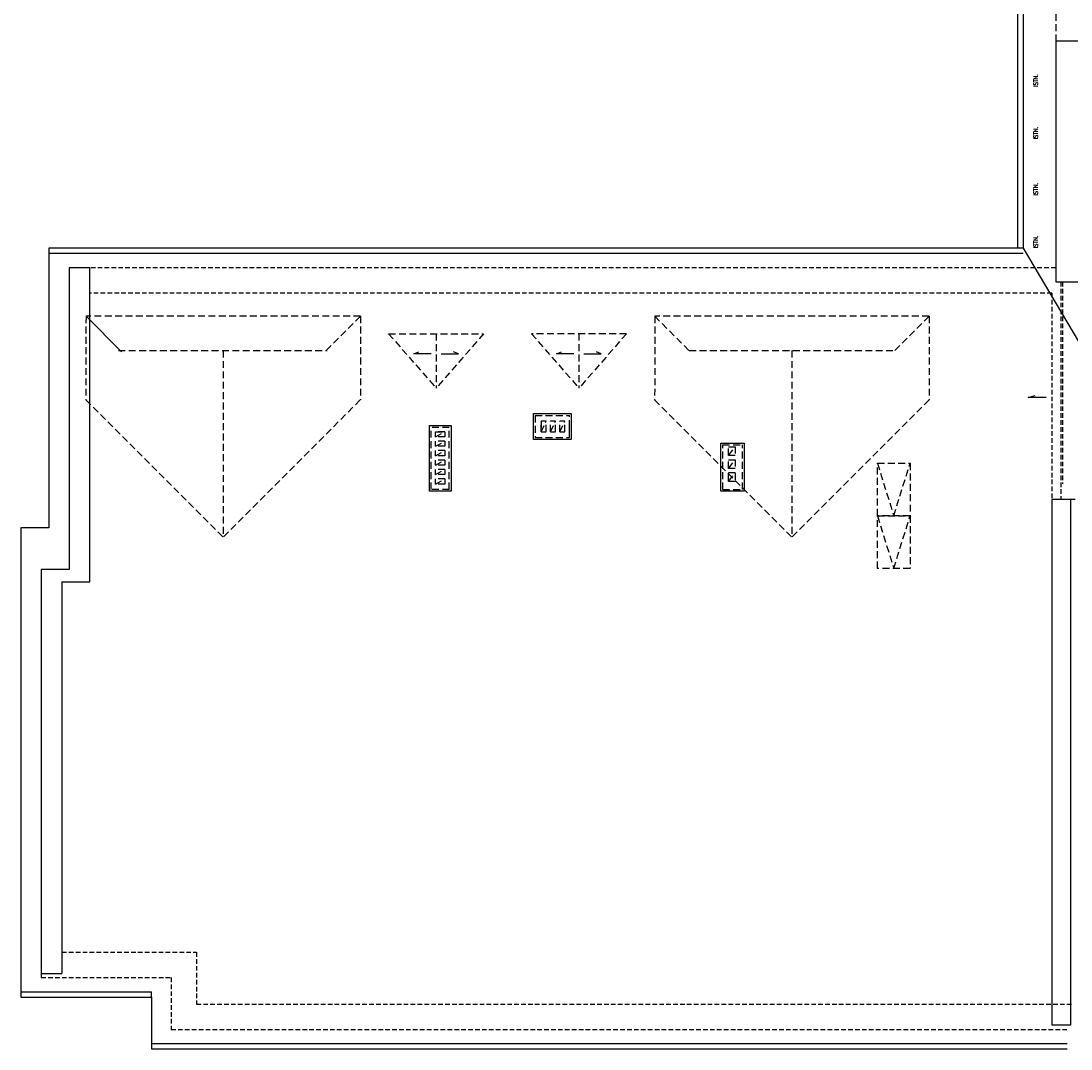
# Model space of a CAD drawing. Header units: millimetres. Extents: x 42924 to 92944, y -369470 to -179866.
# Tile 490 of 512: x 85167 to 88063, y -185873 to -183039. Entities that reach past the tile are written whole.
import ezdxf

# ---------------------------------------------------------------- set-up
doc = ezdxf.new("R2010")
doc.units = ezdxf.units.MM
doc.linetypes.add('HIDDEN', pattern=[9.525, 6.35, -3.175])
for name, color, linetype in [('!! 0_ Istn-sciany', 8, 'Continuous'), ('!! 0_ Istn-widok', 8, 'Continuous'), ('!! 0_ Opis', 8, 'Continuous'), ('!! 0_Istn-cienka', 8, 'Continuous')]:
    doc.layers.add(name, color=color, linetype=linetype)
doc.styles.add('ARCHETYP', font='romans.shx', dxfattribs={"height": 15})

msp = doc.modelspace()

# ---------------------------------------------------------------- linework, layer by layer
at = {"layer": '!! 0_ Istn-sciany'}
for points in [[(88205.25438, -181939.99464), (88206.10722, -182195.84797), (88020.25413, -182195.84797), (88020.25413, -182858.84797), (88205.25413, -182858.84797), (88205.25413, -183094.84797), (88020.25413, -183094.84797), (88020.25413, -183758.84797)], [(85300.25413, -183719.52488), (85300.25413, -184551.84797), (85223.25413, -184551.84797), (85223.25413, -185664.84797), (85280.25413, -185664.84797)], [(85280.25413, -184585.84797), (85357.25413, -184585.84797), (85357.25413, -183719.52488)], [(85357.25413, -183719.52488), (85300.25413, -183719.52488)], [(88020.25413, -183758.84797), (88325.25413, -183758.84797)], [(88009.25413, -184358.84797), (88009.25413, -185807.84797)], [(88060.75315, -184358.84797), (88060.75315, -185807.84797), (88009.25413, -185807.84797)], [(88060.75315, -184358.84797), (88009.25413, -184358.84797)], [(85280.25413, -184585.84797), (85280.25413, -185664.84797)]]:
    msp.add_lwpolyline(points, dxfattribs=at)
at = {"layer": '!! 0_ Istn-widok', "linetype": 'HIDDEN', "ltscale": 3}
for p, q in [((86103.0767, -183853.12679), (85346.49058, -183853.12679)), ((87671.28364, -183853.12679), (86914.69752, -183853.12679)), ((86180.98174, -183901.51071), (86311.98174, -184051.51071)), ((86311.98174, -183901.51071), (86311.98174, -184051.51071)), ((86442.98174, -183901.51071), (86311.98174, -184051.51071)), ((86574.79181, -183901.51071), (86705.79181, -184051.51071)), ((86705.79181, -183901.51071), (86705.79181, -184051.51071)), ((86836.79181, -183901.51071), (86705.79181, -184051.51071))]:
    msp.add_line(p, q, dxfattribs=at)
at = {"layer": '!! 0_ Istn-widok'}
for points in [[(87915.25413, -181931.84797), (87915.25413, -183665.52488)], [(87930.25413, -181931.84797), (87930.25413, -183665.52488)], [(87930.25413, -183665.52488), (85244.25413, -183665.52488), (85244.25413, -184436.75169), (85167.25413, -184436.75169), (85167.25413, -185730.17302), (85527.25413, -185730.17302), (85527.25413, -185873.17304), (88051.75413, -185873.17206)], [(87930.25413, -183665.52488), (88341.02707, -184358.88692)], [(87930.25413, -183680.52488), (85244.25413, -183680.52488)], [(85346.49058, -183853.12679), (85444.28364, -183950.91985)], [(85167.25413, -185715.17302), (85527.25413, -185715.17302)], [(85527.25413, -185730.17302), (85527.25413, -185715.17302)], [(85527.25413, -185858.17304), (88051.75413, -185858.17206)]]:
    msp.add_lwpolyline(points, dxfattribs=at)
at = {"layer": '!! 0_ Istn-widok', "linetype": 'HIDDEN', "ltscale": 3}
for points in [[(88020.25413, -181933.84797), (88020.25413, -183758.84797)], [(85346.49058, -183853.12679), (85346.28364, -184084.12679)], [(86103.0767, -183853.12679), (86008.0767, -183948.12679)], [(86103.0767, -183853.12679), (86103.0767, -184083.91985)], [(86914.69752, -183853.12679), (86914.49058, -184084.12679)], [(86914.69752, -183853.12679), (87009.69752, -183948.12679)], [(87671.28364, -183853.12679), (87576.28364, -183948.12679)], [(87671.28364, -183853.12679), (87671.28364, -184083.91985)], [(86180.98174, -183901.51071), (86442.98174, -183901.51071)], [(86836.79181, -183901.51071), (86574.79181, -183901.51071)], [(85435.78364, -183948.12679), (86011.78364, -183948.12679)], [(85724.78364, -183948.12679), (85724.78364, -184462.21292)], [(87009.69752, -183948.12679), (87576.28364, -183948.12679)], [(87292.99058, -183948.12679), (87292.99058, -184462.21292)], [(85346.28364, -184084.12679), (85724.5767, -184462.41985)], [(86102.86977, -184084.12679), (85724.5767, -184462.41985)], [(86914.49058, -184084.12679), (87292.78364, -184462.41985)], [(87671.0767, -184084.12679), (87292.78364, -184462.41985)], [(86585.25413, -184126.80814), (86679.25413, -184126.80814)], [(86585.25413, -184126.80814), (86585.25413, -184187.80814), (86679.25413, -184187.80814)], [(86679.25413, -184187.80814), (86679.25413, -184126.80814)], [(86298.25413, -184330.80814), (86298.25413, -184159.80814)], [(86348.25413, -184159.80814), (86298.25413, -184159.80814)], [(86348.25413, -184330.80814), (86348.25413, -184159.80814)], [(86615.25413, -184142.80814), (86601.25413, -184142.80814), (86601.25413, -184171.80814), (86615.25413, -184171.80814)], [(86601.25413, -184171.80814), (86601.25413, -184142.80814)], [(86601.25413, -184171.80814), (86615.25413, -184142.80814)], [(86615.25413, -184171.80814), (86615.25413, -184142.80814)], [(86641.25413, -184142.80814), (86627.25413, -184142.80814)], [(86627.25413, -184171.80814), (86627.25413, -184142.80814)], [(86627.25413, -184171.80814), (86641.25413, -184142.80814)], [(86641.25413, -184171.80814), (86641.25413, -184142.80814)], [(86667.25413, -184142.80814), (86653.25413, -184142.80814)], [(86653.25413, -184171.80814), (86653.25413, -184142.80814)], [(86653.25413, -184171.80814), (86667.25413, -184142.80814)], [(86667.25413, -184171.80814), (86667.25413, -184142.80814)], [(86679.25413, -184171.80814), (86679.25413, -184142.80814)], [(86310.25413, -184185.80814), (86310.25413, -184171.80814), (86336.25413, -184171.80814), (86336.25413, -184185.80814)], [(86336.25413, -184171.80814), (86310.25413, -184171.80814)], [(86310.25413, -184185.80814), (86336.25413, -184171.80814)], [(86336.25413, -184185.80814), (86310.25413, -184185.80814)], [(86627.25413, -184171.80814), (86641.25413, -184171.80814)], [(86653.25413, -184171.80814), (86667.25413, -184171.80814)], [(86310.25413, -184211.80814), (86310.25413, -184197.80814)], [(86336.25413, -184197.80814), (86310.25413, -184197.80814)], [(86310.25413, -184211.80814), (86336.25413, -184197.80814)], [(86336.25413, -184211.80814), (86310.25413, -184211.80814)], [(86310.25413, -184237.80814), (86310.25413, -184223.80814)], [(86336.25413, -184223.80814), (86310.25413, -184223.80814)], [(86310.25413, -184237.80814), (86336.25413, -184223.80814)], [(86336.25413, -184197.80814), (86336.25413, -184211.80814)], [(86336.25413, -184223.80814), (86336.25413, -184237.80814)], [(87102.25413, -184330.80814), (87102.25413, -184207.80814), (87156.25413, -184207.80814)], [(87118.25413, -184236.80814), (87118.25413, -184212.80814), (87136.25413, -184212.80814), (87136.25413, -184236.80814)], [(87118.25413, -184236.80814), (87136.25413, -184212.80814)], [(87156.25413, -184330.80814), (87156.25413, -184207.80814)], [(86336.25413, -184237.80814), (86310.25413, -184237.80814)], [(86310.25413, -184263.80814), (86310.25413, -184249.80814)], [(86336.25413, -184249.80814), (86310.25413, -184249.80814)], [(86310.25413, -184263.80814), (86336.25413, -184249.80814)], [(86336.25413, -184249.80814), (86336.25413, -184263.80814)], [(87136.25413, -184236.80814), (87118.25413, -184236.80814)], [(87118.25413, -184272.80814), (87118.25413, -184248.80814), (87136.25413, -184248.80814), (87136.25413, -184272.80814)], [(87118.25413, -184272.80814), (87136.25413, -184248.80814)], [(86336.25413, -184263.80814), (86310.25413, -184263.80814)], [(86310.25413, -184289.80814), (86310.25413, -184275.80814)], [(86336.25413, -184275.80814), (86310.25413, -184275.80814)], [(86310.25413, -184289.80814), (86336.25413, -184275.80814)], [(86336.25413, -184275.80814), (86336.25413, -184289.80814)], [(87136.25413, -184272.80814), (87118.25413, -184272.80814)], [(87528.75413, -184258.3878), (87573.75413, -184403.3878), (87618.75413, -184258.3878)], [(86336.25413, -184289.80814), (86310.25413, -184289.80814)], [(86336.25413, -184301.80814), (86336.25413, -184315.80814), (86310.25413, -184315.80814), (86310.25413, -184301.80814)], [(86336.25413, -184301.80814), (86310.25413, -184301.80814)], [(86310.25413, -184315.80814), (86336.25413, -184301.80814)], [(87136.25413, -184284.80814), (87136.25413, -184308.80814), (87118.25413, -184308.80814), (87118.25413, -184284.80814)], [(87136.25413, -184284.80814), (87118.25413, -184284.80814)], [(87118.25413, -184308.80814), (87136.25413, -184284.80814)], [(86348.25413, -184330.80814), (86298.25413, -184330.80814)], [(86336.25413, -184315.80814), (86310.25413, -184315.80814)], [(87102.25413, -184330.80814), (87156.25413, -184330.80814)], [(88074.25413, -184358.84797), (88020.25413, -184358.84797)], [(87528.75413, -184403.3878), (87573.75413, -184548.3878), (87618.75413, -184403.3878)]]:
    msp.add_lwpolyline(points, dxfattribs=at)
at = {"layer": '!! 0_ Istn-widok'}
for points in [[(86580.25413, -184121.80814), (86684.25413, -184121.80814), (86684.25413, -184192.80814), (86580.25413, -184192.80814)], [(86293.25413, -184154.80814), (86353.25413, -184154.80814), (86353.25413, -184335.80814), (86293.25413, -184335.80814)], [(87097.25413, -184202.80814), (87161.25413, -184202.80814), (87161.25413, -184335.80814), (87097.25413, -184335.80814)]]:
    msp.add_lwpolyline(points, close=True, dxfattribs=at)
at = {"layer": '!! 0_ Istn-widok', "linetype": 'HIDDEN', "ltscale": 3}
for points in [[(87528.75413, -184258.3878), (87618.75413, -184258.3878), (87618.75413, -184403.3878), (87528.75413, -184403.3878)], [(87528.75413, -184403.3878), (87618.75413, -184403.3878), (87618.75413, -184548.3878), (87528.75413, -184548.3878)]]:
    msp.add_lwpolyline(points, close=True, dxfattribs=at)
at = {"layer": '!! 0_ Opis'}
for points in [[(86298.25088, -183957.15519), (86250.4786, -183957.15519), (86263.84492, -183951.71301)], [(86325.7126, -183957.15519), (86373.48488, -183957.15519), (86360.11856, -183951.71301)], [(86692.06095, -183957.15519), (86644.28868, -183957.15519), (86657.65499, -183951.71301)], [(86719.52267, -183957.15519), (86767.29495, -183957.15519), (86753.92863, -183951.71301)], [(87944.16861, -184077.43523), (87963.68123, -184071.60622)], [(87994.16861, -184077.43523), (87944.16861, -184077.43523)]]:
    msp.add_lwpolyline(points, dxfattribs=at)
at = {"layer": '!! 0_Istn-cienka', "linetype": 'HIDDEN', "ltscale": 2}
for points in [[(88020.25413, -183719.52488), (85357.25413, -183719.52488)], [(88034.25413, -183758.84797), (88034.25413, -184358.84797)], [(88039.25413, -183758.84797), (88039.25413, -184314.84797)], [(88009.25413, -183789.34797), (85357.25413, -183789.34797)], [(88009.25413, -183789.34797), (88009.25413, -184358.84797)], [(85280.25413, -185606.34993), (85651.07723, -185606.34993), (85651.07723, -185749.3499), (88069.75777, -185749.34896)], [(85223.25413, -185664.84797), (85223.25413, -185676.17302)], [(85223.25413, -185676.17302), (85581.25413, -185676.17302), (85581.25413, -185819.17302), (88051.75413, -185819.17206)]]:
    msp.add_lwpolyline(points, dxfattribs=at)

# ---------------------------------------------------------------- texts
at = {"layer": '!! 0_ Opis', "style": 'ARCHETYP', "width": 0.8}
for p in [(87971.26246, -183220.57934), (87971.26246, -183365.57934), (87971.26246, -183520.57934), (87971.26246, -183665.57934)]:
    msp.add_text('ISTN.', height=12, rotation=90, dxfattribs=at).set_placement(p)

doc.saveas('drawing.dxf')
